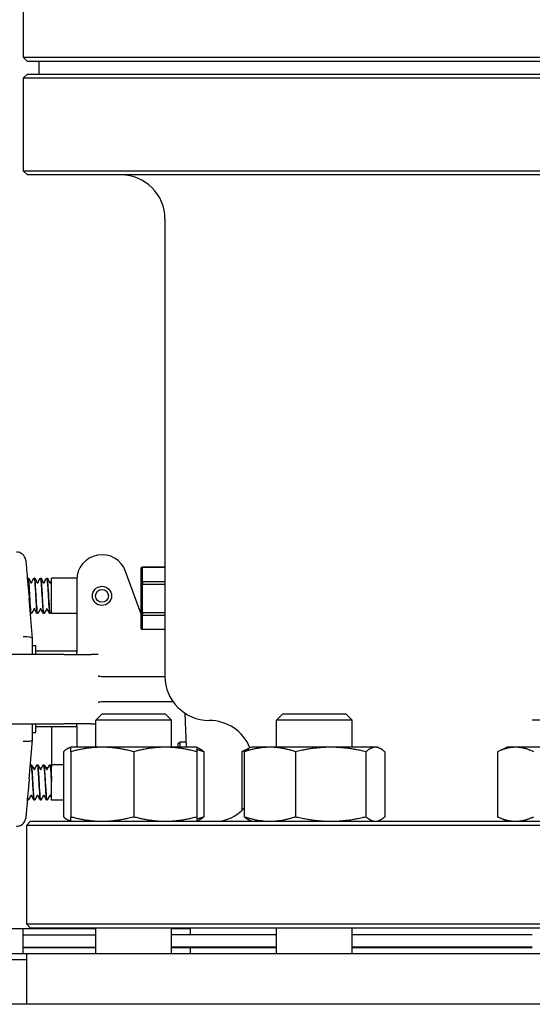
# Model space of a CAD drawing. Header units: inches. Extents: x 36 to 1719, y -84 to 1122.
# Tile 438 of 550: x 1428 to 1433, y 416 to 426. Entities that reach past the tile are written whole.
import ezdxf

# ---------------------------------------------------------------- set-up
doc = ezdxf.new("R2010")
doc.units = ezdxf.units.IN
doc.header["$LTSCALE"] = 48
doc.header["$MEASUREMENT"] = 0
doc.layers.add('Visible (ANSI)', color=7, linetype='Continuous', lineweight=30)

msp = doc.modelspace()

# ---------------------------------------------------------------- linework, layer by layer
at = {"layer": 'Visible (ANSI)'}
for p, q in [((1427.94287, 426.41651), (1427.94287, 425.49984)), ((1427.98454, 425.45818), (1427.94287, 425.49984)), ((1427.94287, 425.49984), (1436.25537, 425.49984)), ((1436.2137, 425.45818), (1427.98454, 425.45818)), ((1428.09912, 425.45818), (1428.09912, 425.33318)), ((1427.98454, 425.33318), (1427.94287, 425.29151)), ((1436.25537, 425.29151), (1427.94287, 425.29151)), ((1427.94287, 425.29151), (1427.94287, 424.37484)), ((1427.98454, 425.33318), (1436.2137, 425.33318)), ((1427.98454, 424.33318), (1427.94287, 424.37484)), ((1427.94287, 424.37484), (1436.25537, 424.37484)), ((1436.2137, 424.33318), (1427.98454, 424.33318)), ((1429.34912, 423.89568), (1429.34912, 419.36193)), ((1429.11037, 419.98634), (1428.95904, 420.40211)), ((1429.11037, 420.43392), (1429.12599, 420.44422)), ((1429.12599, 420.44408), (1429.11037, 420.43392)), ((1429.11037, 420.43392), (1429.11037, 420.28285)), ((1429.12599, 420.44422), (1429.12599, 420.44408)), ((1429.34912, 420.44422), (1429.12599, 420.44422)), ((1429.12599, 420.44408), (1429.34912, 420.44408)), ((1429.12599, 420.29968), (1429.12599, 420.44408)), ((1427.99085, 420.33443), (1427.99023, 420.33443)), ((1428.05341, 420.33443), (1428.05279, 420.33443)), ((1428.11597, 420.33443), (1428.11535, 420.33443)), ((1428.17854, 420.33443), (1428.17791, 420.33443)), ((1428.22412, 419.98443), (1428.22412, 420.33443)), ((1428.47476, 420.33443), (1428.22412, 420.33443)), ((1428.47412, 420.31661), (1428.47412, 419.78334)), ((1429.11037, 420.28285), (1429.12599, 420.29968)), ((1429.12599, 420.29968), (1429.12599, 420.27617)), ((1429.34912, 420.29968), (1429.12599, 420.29968)), ((1429.12599, 420.27617), (1429.11037, 420.28285)), ((1429.11037, 420.28285), (1429.11037, 419.98336)), ((1429.12599, 420.27617), (1429.34912, 420.27617)), ((1429.12599, 419.98988), (1429.12599, 420.27617)), ((1428.0366, 419.7366), (1428.00201, 420.13202)), ((1428.02213, 419.98443), (1428.02151, 419.98443)), ((1428.08469, 419.98443), (1428.08407, 419.98443)), ((1428.14725, 419.98443), (1428.14663, 419.98443)), ((1428.20982, 419.98443), (1428.2092, 419.98443)), ((1428.47412, 419.98443), (1428.22412, 419.98443)), ((1429.11037, 419.98336), (1429.12599, 419.98988)), ((1429.12599, 419.96651), (1429.11037, 419.98336)), ((1429.11037, 419.98336), (1429.11037, 419.83493)), ((1429.12599, 419.98988), (1429.12599, 419.96651)), ((1429.34912, 419.98988), (1429.12599, 419.98988)), ((1429.12599, 419.96651), (1429.34912, 419.96651)), ((1429.12599, 419.82463), (1429.12599, 419.96651)), ((1429.11037, 419.83493), (1429.12599, 419.82463)), ((1429.34912, 419.82463), (1429.12599, 419.82463)), ((1428.0366, 419.7366), (1428.03662, 419.73642)), ((1428.03662, 419.57818), (1428.03662, 419.73642)), ((1428.47412, 419.78334), (1428.47412, 419.59852)), ((1428.03662, 419.66568), (1428.06787, 419.66568)), ((1428.06787, 419.57818), (1428.06787, 419.66568)), ((1428.47412, 419.60943), (1428.06787, 419.60943)), ((1428.34912, 419.57818), (1427.22412, 419.57818)), ((1428.34912, 419.57818), (1428.61771, 419.57818)), ((1428.47412, 419.57818), (1428.47412, 419.59852)), ((1428.6858, 419.57818), (1428.61771, 419.57818)), ((1428.76417, 419.35943), (1428.85666, 419.35943)), ((1428.85666, 419.35943), (1429.28389, 419.35943)), ((1429.28389, 419.35943), (1429.34913, 419.35943)), ((1428.85666, 419.10943), (1428.76417, 419.10943)), ((1429.28389, 419.10943), (1428.85666, 419.10943)), ((1429.42934, 419.10943), (1429.28389, 419.10943)), ((1428.72627, 418.98943), (1428.66377, 418.92693)), ((1429.41377, 418.92693), (1428.66377, 418.92693)), ((1428.66377, 418.65843), (1428.66377, 418.92693)), ((1428.72627, 418.98943), (1429.35127, 418.98943)), ((1429.35127, 418.98943), (1429.41377, 418.92693)), ((1429.41377, 418.65843), (1429.41377, 418.92693)), ((1429.54438, 418.99761), (1429.55908, 418.65843)), ((1430.51898, 418.98943), (1430.45648, 418.92693)), ((1431.20648, 418.92693), (1430.45648, 418.92693)), ((1430.45648, 418.65843), (1430.45648, 418.92693)), ((1430.51898, 418.98943), (1431.14398, 418.98943)), ((1431.14398, 418.98943), (1431.20648, 418.92693)), ((1431.20648, 418.65843), (1431.20648, 418.92693)), ((1433.74176, 418.92693), (1432.99176, 418.92693)), ((1427.22412, 418.89068), (1428.34912, 418.89068)), ((1428.03662, 418.73243), (1428.03662, 418.89068)), ((1428.06787, 418.80318), (1428.06787, 418.89068)), ((1428.47412, 418.85943), (1428.06787, 418.85943)), ((1428.22193, 418.85943), (1428.22193, 418.46879)), ((1428.61771, 418.89068), (1428.34912, 418.89068)), ((1428.47412, 418.87033), (1428.47412, 418.89068)), ((1428.47412, 418.87033), (1428.47412, 418.68551)), ((1428.61771, 418.89068), (1428.66377, 418.89068)), ((1428.0028, 418.34585), (1428.0366, 418.73226)), ((1428.03662, 418.73243), (1428.0366, 418.73226)), ((1428.03662, 418.80318), (1428.06787, 418.80318)), ((1428.41377, 418.65843), (1428.39172, 418.64815)), ((1428.72627, 418.65843), (1428.41377, 418.65843)), ((1428.47412, 418.68551), (1428.47412, 418.65843)), ((1429.35127, 418.65843), (1428.72627, 418.65843)), ((1429.66377, 418.65843), (1429.35127, 418.65843)), ((1429.48037, 418.6938), (1429.49599, 418.70943)), ((1429.48037, 418.65843), (1429.48037, 418.6938)), ((1429.49599, 418.70943), (1429.49599, 418.65843)), ((1429.55687, 418.70943), (1429.49599, 418.70943)), ((1429.66377, 418.65843), (1429.68582, 418.64815)), ((1430.18443, 418.64815), (1430.10979, 418.61334)), ((1430.20648, 418.65843), (1430.18443, 418.64815)), ((1430.38954, 418.65843), (1430.20648, 418.65843)), ((1430.99324, 418.65843), (1430.38954, 418.65843)), ((1431.43518, 418.65843), (1430.99324, 418.65843)), ((1431.45648, 418.65843), (1431.43518, 418.65843)), ((1431.45648, 418.65843), (1431.47853, 418.64815)), ((1432.74176, 418.65843), (1432.64507, 418.61334)), ((1432.82549, 418.65843), (1432.74176, 418.65843)), ((1433.36676, 418.65843), (1432.82549, 418.65843)), ((1428.34167, 418.61334), (1428.34167, 417.96951)), ((1428.41377, 418.61334), (1428.41377, 417.96951)), ((1429.03877, 418.61334), (1429.03877, 417.96951)), ((1429.66377, 418.61334), (1429.66377, 417.96951)), ((1429.73587, 418.61334), (1429.73587, 417.96951)), ((1430.10979, 418.61334), (1430.10979, 418.02985)), ((1430.13438, 418.61334), (1430.13438, 417.96951)), ((1430.64469, 418.61334), (1430.64469, 417.96951)), ((1431.34179, 418.61334), (1431.34179, 417.96951)), ((1431.52858, 418.61334), (1431.52858, 417.96951)), ((1432.64507, 418.61334), (1432.64507, 417.96951)), ((1428.02213, 418.48443), (1428.02151, 418.48443)), ((1428.08469, 418.48443), (1428.08407, 418.48443)), ((1428.14725, 418.48443), (1428.14663, 418.48443)), ((1428.20982, 418.48443), (1428.2092, 418.48443)), ((1428.22185, 418.46877), (1428.22193, 418.46879)), ((1428.22412, 418.13443), (1428.22412, 418.48443)), ((1428.34167, 418.48443), (1428.22412, 418.48443)), ((1428.22412, 418.33287), (1428.22412, 418.32201)), ((1427.98419, 418.13864), (1427.98413, 418.13876)), ((1427.99085, 418.13443), (1427.99023, 418.13443)), ((1428.05341, 418.13443), (1428.05279, 418.13443)), ((1428.11597, 418.13443), (1428.11535, 418.13443)), ((1428.17854, 418.13443), (1428.17791, 418.13443)), ((1428.34167, 418.13443), (1428.22412, 418.13443)), ((1432.74176, 417.92443), (1432.64507, 417.96951)), ((1428.01579, 417.92443), (1427.97412, 417.88276)), ((1436.22412, 417.88276), (1427.97412, 417.88276)), ((1427.97412, 417.88276), (1427.97412, 416.90609)), ((1428.01579, 417.92443), (1436.18245, 417.92443)), ((1428.41377, 417.92443), (1428.39172, 417.93471)), ((1429.66377, 417.92443), (1429.68582, 417.93471)), ((1430.20648, 417.92443), (1430.18443, 417.93471)), ((1431.45648, 417.92443), (1431.47853, 417.93471)), ((1428.01579, 416.86443), (1427.97412, 416.90609)), ((1427.97412, 416.90609), (1436.22412, 416.90609)), ((1428.66377, 416.85693), (1424.72412, 416.85693)), ((1427.94043, 416.85693), (1427.94043, 416.61193)), ((1427.94043, 416.79693), (1428.66377, 416.79693)), ((1436.18245, 416.86443), (1428.01579, 416.86443)), ((1428.66377, 416.61193), (1428.66377, 416.86443)), ((1429.41377, 416.61193), (1429.41377, 416.86443)), ((1429.59912, 416.85693), (1429.41377, 416.85693)), ((1430.45648, 416.79693), (1429.41377, 416.79693)), ((1429.59912, 416.86443), (1429.59912, 416.80193)), ((1429.59912, 416.80193), (1430.45648, 416.80193)), ((1429.72412, 416.79693), (1429.72412, 416.80193)), ((1430.45648, 416.61193), (1430.45648, 416.86443)), ((1431.20648, 416.61193), (1431.20648, 416.86443)), ((1431.20648, 416.80193), (1432.99176, 416.80193)), ((1432.99176, 416.79693), (1431.20648, 416.79693)), ((1427.94043, 416.67693), (1428.66377, 416.67693)), ((1427.94043, 416.67193), (1428.66377, 416.67193)), ((1430.45648, 416.67693), (1429.41377, 416.67693)), ((1429.41377, 416.67193), (1429.59912, 416.67193)), ((1429.59912, 416.67193), (1429.59912, 416.61193)), ((1429.59912, 416.67193), (1430.45648, 416.67193)), ((1429.72412, 416.67193), (1429.72412, 416.67693)), ((1432.99176, 416.67693), (1431.20648, 416.67693)), ((1431.20648, 416.67193), (1432.99176, 416.67193)), ((1424.66162, 416.61193), (1427.97412, 416.61193)), ((1427.97412, 416.61193), (1427.97412, 416.10943)), ((1427.97412, 416.61193), (1436.22412, 416.61193)), ((1427.97412, 416.54943), (1424.59912, 416.54943)), ((1458.28662, 416.10943), (1401.88153, 416.10943))]:
    msp.add_line(p, q, dxfattribs=at)
for radius in [0.095, 0.06375]:
    msp.add_circle((1428.72412, 420.15943), radius, dxfattribs=at)
for centre, radius, start, end in [((1428.91162, 423.89568), 0.4375, 0, 90), ((1427.87571, 420.49993), 0.09375, 9.087729, 90), ((1428.72412, 420.31661), 0.25, 20, 180), ((1429.78662, 419.36193), 0.4375, 180, 270), ((1429.78662, 418.48693), 0.4375, 22.116419, 90), ((1429.84912, 418.29943), 0.375, 270, 319.52635), ((1427.87571, 417.96893), 0.09375, 270, 347.634946)]:
    msp.add_arc(centre, radius, start, end, dxfattribs=at)
for centre, major_axis, start_param, end_param in [((1427.94287, 419.73233), (0.09375, 0.00409), 0.0089869, 1.5618094), ((1427.94287, 418.73652), (-0.09375, 0.00409), 1.5797833, 3.1326057)]:
    msp.add_ellipse(centre, major_axis=major_axis, ratio=0.2058405, start_param=start_param, end_param=end_param, dxfattribs=at)
for points, knots in [([(1427.96829, 420.51473), (1427.96829, 420.51473), (1427.96847, 420.51268), (1427.96956, 420.50014), (1427.97104, 420.48321), (1427.97531, 420.43422), (1427.97807, 420.40263), (1427.98462, 420.32763), (1427.98838, 420.28462), (1427.99235, 420.23925)], [1.2086674, 1.2086674, 1.2086674, 1.2086674, 1.3758839, 1.3758839, 1.7193458, 1.7193458, 2.0628667, 2.0628667, 2.4173808, 2.4173808, 2.4173808, 2.4173808]), ([(1427.98437, 420.33054), (1427.98471, 420.33116), (1427.98515, 420.33182), (1427.98631, 420.33294), (1427.98687, 420.33338), (1427.98833, 420.33411), (1427.98925, 420.33438), (1427.9902, 420.33443)], [0.003701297, 0.003701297, 0.003701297, 0.003701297, 0.024898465, 0.024898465, 0.037820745, 0.037820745, 0.051208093, 0.051208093, 0.051208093, 0.051208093]), ([(1427.9902, 420.33437), (1427.99055, 420.33442), (1427.9909, 420.33414), (1427.99125, 420.3335), (1427.99433, 420.32795), (1427.99741, 420.29581), (1428.00049, 420.24936), (1428.00357, 420.20295), (1428.00665, 420.14336), (1428.00973, 420.09328), (1428.0128, 420.04325), (1428.01588, 420.00389), (1428.01895, 419.99017), (1428.0198, 419.98636), (1428.02066, 419.98455), (1428.02151, 419.98464)], [76.966311, 76.966311, 76.966311, 76.966311, 77.0718173, 77.0718173, 77.0718173, 78.0001054, 78.0001054, 78.0001054, 78.927415, 78.927415, 78.927415, 79.8537889, 79.8537889, 79.8537889, 80.1106127, 80.1106127, 80.1106127, 80.1106127]), ([(1428.02216, 419.9845), (1428.02175, 419.98444), (1428.02134, 419.98483), (1428.02093, 419.9857), (1428.01786, 419.9922), (1428.01479, 420.02502), (1428.01172, 420.0717), (1428.00865, 420.11838), (1428.00558, 420.17782), (1428.00251, 420.22752), (1427.99944, 420.2772), (1427.99637, 420.31596), (1427.9933, 420.32913), (1427.99249, 420.33264), (1427.99167, 420.33431), (1427.99085, 420.33423)], [-86.396507, -86.396507, -86.396507, -86.396507, -86.2730121, -86.2730121, -86.2730121, -85.3480879, -85.3480879, -85.3480879, -84.4233738, -84.4233738, -84.4233738, -83.4988671, -83.4988671, -83.4988671, -83.2522053, -83.2522053, -83.2522053, -83.2522053]), ([(1427.99088, 420.33443), (1427.99215, 420.33437), (1427.99335, 420.33389), (1427.99501, 420.33279), (1427.99556, 420.33219), (1427.99636, 420.33115), (1427.99664, 420.33068), (1427.99688, 420.33022)], [0, 0, 0, 0, 0.017960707, 0.017960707, 0.035135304, 0.035135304, 0.051182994, 0.051182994, 0.051182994, 0.051182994]), ([(1428.01805, 420.28989), (1428.01808, 420.28983), (1428.01819, 420.28965), (1428.01873, 420.28914), (1428.01911, 420.28883), (1428.02025, 420.2883), (1428.02103, 420.28809), (1428.02182, 420.28809)], [0.008751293, 0.008751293, 0.008751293, 0.008751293, 0.024017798, 0.024017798, 0.03673453, 0.03673453, 0.049915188, 0.049915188, 0.049915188, 0.049915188]), ([(1428.02182, 420.28809), (1428.02303, 420.28809), (1428.02415, 420.28859), (1428.02522, 420.28939), (1428.02544, 420.28967), (1428.02559, 420.28988), (1428.02561, 420.28991), (1428.02561, 420.28991)], [0, 0, 0, 0, 0.02017106, 0.02017106, 0.036592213, 0.036592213, 0.045399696, 0.045399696, 0.045399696, 0.045399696]), ([(1428.04676, 420.33022), (1428.04713, 420.33093), (1428.04758, 420.33169), (1428.04887, 420.33294), (1428.04943, 420.33338), (1428.05089, 420.33411), (1428.05181, 420.33438), (1428.05276, 420.33443)], [0, 0, 0, 0, 0.024898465, 0.024898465, 0.037820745, 0.037820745, 0.051208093, 0.051208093, 0.051208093, 0.051208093]), ([(1428.05276, 420.33418), (1428.05376, 420.33431), (1428.05476, 420.33185), (1428.05576, 420.32669), (1428.05882, 420.31086), (1428.06189, 420.26996), (1428.06495, 420.21942), (1428.06801, 420.16892), (1428.07106, 420.10995), (1428.07412, 420.06474), (1428.07725, 420.01855), (1428.08037, 419.98788), (1428.0835, 419.98472), (1428.08369, 419.98452), (1428.08388, 419.98443), (1428.08407, 419.98444)], [83.2494963, 83.2494963, 83.2494963, 83.2494963, 83.5507651, 83.5507651, 83.5507651, 84.4730857, 84.4730857, 84.4730857, 85.3947182, 85.3947182, 85.3947182, 86.3362347, 86.3362347, 86.3362347, 86.393798, 86.393798, 86.393798, 86.393798]), ([(1428.08472, 419.98446), (1428.08189, 419.98451), (1428.07906, 420.00655), (1428.07623, 420.04391), (1428.07316, 420.0845), (1428.07008, 420.14221), (1428.06701, 420.19511), (1428.06393, 420.24799), (1428.06086, 420.29482), (1428.05779, 420.3178), (1428.05633, 420.32871), (1428.05487, 420.33412), (1428.05341, 420.3341)], [-92.6796923, -92.6796923, -92.6796923, -92.6796923, -91.8271132, -91.8271132, -91.8271132, -90.9008742, -90.9008742, -90.9008742, -89.9748609, -89.9748609, -89.9748609, -89.5353906, -89.5353906, -89.5353906, -89.5353906]), ([(1428.05344, 420.33443), (1428.05471, 420.33437), (1428.05591, 420.33389), (1428.05757, 420.33279), (1428.05812, 420.33219), (1428.05892, 420.33115), (1428.0592, 420.33068), (1428.05944, 420.33022)], [0, 0, 0, 0, 0.017960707, 0.017960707, 0.035135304, 0.035135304, 0.051182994, 0.051182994, 0.051182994, 0.051182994]), ([(1428.08061, 420.28989), (1428.08064, 420.28983), (1428.08076, 420.28965), (1428.08129, 420.28914), (1428.08168, 420.28883), (1428.08281, 420.2883), (1428.08359, 420.28809), (1428.08438, 420.28809)], [0.008751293, 0.008751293, 0.008751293, 0.008751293, 0.024017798, 0.024017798, 0.03673453, 0.03673453, 0.049915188, 0.049915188, 0.049915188, 0.049915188]), ([(1428.08438, 420.28809), (1428.08559, 420.28809), (1428.08671, 420.28859), (1428.08779, 420.28939), (1428.088, 420.28967), (1428.08815, 420.28988), (1428.08817, 420.28991), (1428.08817, 420.28991)], [0, 0, 0, 0, 0.02017106, 0.02017106, 0.036592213, 0.036592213, 0.045399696, 0.045399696, 0.045399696, 0.045399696]), ([(1428.10932, 420.33022), (1428.10969, 420.33093), (1428.11015, 420.33169), (1428.11143, 420.33294), (1428.112, 420.33338), (1428.11345, 420.33411), (1428.11437, 420.33438), (1428.11533, 420.33443)], [0, 0, 0, 0, 0.024898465, 0.024898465, 0.037820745, 0.037820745, 0.051208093, 0.051208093, 0.051208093, 0.051208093]), ([(1428.11533, 420.33411), (1428.11707, 420.33412), (1428.11882, 420.32633), (1428.12057, 420.31097), (1428.12364, 420.28397), (1428.12671, 420.23422), (1428.12978, 420.18062), (1428.13285, 420.12712), (1428.13592, 420.07103), (1428.13898, 420.03358), (1428.14153, 420.00244), (1428.14408, 419.98478), (1428.14663, 419.98453)], [89.5326816, 89.5326816, 89.5326816, 89.5326816, 90.0591077, 90.0591077, 90.0591077, 90.9847722, 90.9847722, 90.9847722, 91.9087566, 91.9087566, 91.9087566, 92.6769833, 92.6769833, 92.6769833, 92.6769833]), ([(1428.14728, 419.98466), (1428.14514, 419.98476), (1428.143, 419.99678), (1428.14085, 420.01936), (1428.13777, 420.05181), (1428.13469, 420.10529), (1428.13161, 420.15942), (1428.12854, 420.21353), (1428.12546, 420.267), (1428.12238, 420.29946), (1428.12024, 420.32196), (1428.11811, 420.33399), (1428.11597, 420.33419)], [-98.9628776, -98.9628776, -98.9628776, -98.9628776, -98.3173276, -98.3173276, -98.3173276, -97.3894346, -97.3894346, -97.3894346, -96.461786, -96.461786, -96.461786, -95.8185759, -95.8185759, -95.8185759, -95.8185759]), ([(1428.116, 420.33443), (1428.11728, 420.33437), (1428.11848, 420.33389), (1428.12014, 420.33279), (1428.12068, 420.33219), (1428.12148, 420.33115), (1428.12176, 420.33068), (1428.12201, 420.33022)], [0, 0, 0, 0, 0.017960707, 0.017960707, 0.035135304, 0.035135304, 0.051182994, 0.051182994, 0.051182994, 0.051182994]), ([(1428.14317, 420.28989), (1428.14321, 420.28983), (1428.14332, 420.28965), (1428.14386, 420.28914), (1428.14424, 420.28883), (1428.14538, 420.2883), (1428.14616, 420.28809), (1428.14694, 420.28809)], [0.008751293, 0.008751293, 0.008751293, 0.008751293, 0.024017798, 0.024017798, 0.03673453, 0.03673453, 0.049915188, 0.049915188, 0.049915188, 0.049915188]), ([(1428.14694, 420.28809), (1428.14815, 420.28809), (1428.14927, 420.28859), (1428.15035, 420.28939), (1428.15056, 420.28967), (1428.15071, 420.28988), (1428.15073, 420.28991), (1428.15073, 420.28991)], [0, 0, 0, 0, 0.02017106, 0.02017106, 0.036592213, 0.036592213, 0.045399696, 0.045399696, 0.045399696, 0.045399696]), ([(1428.17188, 420.33022), (1428.17226, 420.33093), (1428.17271, 420.33169), (1428.174, 420.33294), (1428.17456, 420.33338), (1428.17601, 420.33411), (1428.17694, 420.33438), (1428.17789, 420.33443)], [0, 0, 0, 0, 0.024898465, 0.024898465, 0.037820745, 0.037820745, 0.051208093, 0.051208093, 0.051208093, 0.051208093]), ([(1428.17789, 420.33431), (1428.18039, 420.33417), (1428.18289, 420.31739), (1428.18539, 420.28743), (1428.18844, 420.25079), (1428.1915, 420.19528), (1428.19456, 420.14181), (1428.19764, 420.08791), (1428.20072, 420.03735), (1428.20381, 420.00944), (1428.2056, 419.99317), (1428.2074, 419.98482), (1428.2092, 419.98473)], [95.8158669, 95.8158669, 95.8158669, 95.8158669, 96.5689115, 96.5689115, 96.5689115, 97.4902398, 97.4902398, 97.4902398, 98.4189217, 98.4189217, 98.4189217, 98.9601686, 98.9601686, 98.9601686, 98.9601686]), ([(1428.20984, 419.98476), (1428.20843, 419.98466), (1428.20701, 419.98968), (1428.2056, 419.9999), (1428.20251, 420.0222), (1428.19943, 420.06873), (1428.19634, 420.12168), (1428.19326, 420.17462), (1428.19017, 420.23272), (1428.18709, 420.27376), (1428.18424, 420.31169), (1428.18139, 420.33422), (1428.17854, 420.3344)], [-105.2460629, -105.2460629, -105.2460629, -105.2460629, -104.8196437, -104.8196437, -104.8196437, -103.8899654, -103.8899654, -103.8899654, -102.9605503, -102.9605503, -102.9605503, -102.1017612, -102.1017612, -102.1017612, -102.1017612]), ([(1428.17856, 420.33443), (1428.17984, 420.33437), (1428.18104, 420.33389), (1428.1827, 420.33279), (1428.18324, 420.33219), (1428.18405, 420.33115), (1428.18433, 420.33068), (1428.18457, 420.33022)], [0, 0, 0, 0, 0.017960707, 0.017960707, 0.035135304, 0.035135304, 0.051182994, 0.051182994, 0.051182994, 0.051182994]), ([(1428.20573, 420.28989), (1428.20577, 420.28983), (1428.20588, 420.28965), (1428.20642, 420.28914), (1428.2068, 420.28883), (1428.20794, 420.2883), (1428.20872, 420.28809), (1428.20951, 420.28809)], [0.008751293, 0.008751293, 0.008751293, 0.008751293, 0.024017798, 0.024017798, 0.03673453, 0.03673453, 0.049915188, 0.049915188, 0.049915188, 0.049915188]), ([(1428.20951, 420.28809), (1428.21071, 420.28809), (1428.21183, 420.28859), (1428.21291, 420.28939), (1428.21312, 420.28967), (1428.21328, 420.28988), (1428.21329, 420.28991), (1428.21329, 420.28991)], [0, 0, 0, 0, 0.02017106, 0.02017106, 0.036592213, 0.036592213, 0.045399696, 0.045399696, 0.045399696, 0.045399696]), ([(1427.99235, 420.23925), (1427.99256, 420.23686), (1427.99277, 420.23446), (1427.99389, 420.22178), (1427.99482, 420.21147), (1427.99731, 420.184), (1427.9989, 420.16683), (1428.00092, 420.14437), (1428.00138, 420.13914), (1428.0019, 420.13328), (1428.00195, 420.13265), (1428.00201, 420.13202)], [0.05166308, 0.05166308, 0.05166308, 0.05166308, 0.07036558, 0.07036558, 0.15060424, 0.15060424, 0.28322209, 0.28322209, 0.32342002, 0.32342002, 0.3282584, 0.3282584, 0.3282584, 0.3282584]), ([(1428.0531, 420.03076), (1428.05189, 420.03076), (1428.05077, 420.03026), (1428.0497, 420.02947), (1428.04948, 420.02918), (1428.04933, 420.02898), (1428.04931, 420.02894), (1428.04931, 420.02894)], [0, 0, 0, 0, 0.02017106, 0.02017106, 0.036592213, 0.036592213, 0.045399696, 0.045399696, 0.045399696, 0.045399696]), ([(1428.05687, 420.02897), (1428.05684, 420.02903), (1428.05672, 420.0292), (1428.05619, 420.02971), (1428.0558, 420.03002), (1428.05467, 420.03056), (1428.05389, 420.03076), (1428.0531, 420.03076)], [0.008751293, 0.008751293, 0.008751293, 0.008751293, 0.024017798, 0.024017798, 0.03673453, 0.03673453, 0.049915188, 0.049915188, 0.049915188, 0.049915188]), ([(1428.11566, 420.03076), (1428.11446, 420.03076), (1428.11334, 420.03026), (1428.11226, 420.02947), (1428.11204, 420.02918), (1428.11189, 420.02898), (1428.11188, 420.02894), (1428.11188, 420.02894)], [0, 0, 0, 0, 0.02017106, 0.02017106, 0.036592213, 0.036592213, 0.045399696, 0.045399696, 0.045399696, 0.045399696]), ([(1428.11944, 420.02897), (1428.1194, 420.02903), (1428.11929, 420.0292), (1428.11875, 420.02971), (1428.11837, 420.03002), (1428.11723, 420.03056), (1428.11645, 420.03076), (1428.11566, 420.03076)], [0.008751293, 0.008751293, 0.008751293, 0.008751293, 0.024017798, 0.024017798, 0.03673453, 0.03673453, 0.049915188, 0.049915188, 0.049915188, 0.049915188]), ([(1428.17823, 420.03076), (1428.17702, 420.03076), (1428.1759, 420.03026), (1428.17482, 420.02947), (1428.17461, 420.02918), (1428.17446, 420.02898), (1428.17444, 420.02894), (1428.17444, 420.02894)], [0, 0, 0, 0, 0.02017106, 0.02017106, 0.036592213, 0.036592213, 0.045399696, 0.045399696, 0.045399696, 0.045399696]), ([(1428.182, 420.02897), (1428.18196, 420.02903), (1428.18185, 420.0292), (1428.18131, 420.02971), (1428.18093, 420.03002), (1428.17979, 420.03056), (1428.17901, 420.03076), (1428.17823, 420.03076)], [0.008751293, 0.008751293, 0.008751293, 0.008751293, 0.024017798, 0.024017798, 0.03673453, 0.03673453, 0.049915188, 0.049915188, 0.049915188, 0.049915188]), ([(1428.02148, 419.98443), (1428.0202, 419.98449), (1428.01901, 419.98497), (1428.01735, 419.98607), (1428.0168, 419.98666), (1428.016, 419.9877), (1428.01572, 419.98818), (1428.01548, 419.98864)], [0, 0, 0, 0, 0.017960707, 0.017960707, 0.035135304, 0.035135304, 0.051182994, 0.051182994, 0.051182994, 0.051182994]), ([(1428.02816, 419.98864), (1428.02779, 419.98792), (1428.02734, 419.98716), (1428.02605, 419.98592), (1428.02549, 419.98548), (1428.02403, 419.98474), (1428.02311, 419.98447), (1428.02216, 419.98443)], [0, 0, 0, 0, 0.024898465, 0.024898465, 0.037820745, 0.037820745, 0.051208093, 0.051208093, 0.051208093, 0.051208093]), ([(1428.08404, 419.98443), (1428.08277, 419.98449), (1428.08157, 419.98497), (1428.07991, 419.98607), (1428.07936, 419.98666), (1428.07856, 419.9877), (1428.07828, 419.98818), (1428.07804, 419.98864)], [0, 0, 0, 0, 0.017960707, 0.017960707, 0.035135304, 0.035135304, 0.051182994, 0.051182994, 0.051182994, 0.051182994]), ([(1428.09072, 419.98864), (1428.09035, 419.98792), (1428.0899, 419.98716), (1428.08861, 419.98592), (1428.08805, 419.98548), (1428.08659, 419.98474), (1428.08567, 419.98447), (1428.08472, 419.98443)], [0, 0, 0, 0, 0.024898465, 0.024898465, 0.037820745, 0.037820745, 0.051208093, 0.051208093, 0.051208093, 0.051208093]), ([(1428.14661, 419.98443), (1428.14533, 419.98449), (1428.14413, 419.98497), (1428.14247, 419.98607), (1428.14193, 419.98666), (1428.14112, 419.9877), (1428.14084, 419.98818), (1428.1406, 419.98864)], [0, 0, 0, 0, 0.017960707, 0.017960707, 0.035135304, 0.035135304, 0.051182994, 0.051182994, 0.051182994, 0.051182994]), ([(1428.15329, 419.98864), (1428.15291, 419.98792), (1428.15246, 419.98716), (1428.15117, 419.98592), (1428.15061, 419.98548), (1428.14915, 419.98474), (1428.14823, 419.98447), (1428.14728, 419.98443)], [0, 0, 0, 0, 0.024898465, 0.024898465, 0.037820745, 0.037820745, 0.051208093, 0.051208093, 0.051208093, 0.051208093]), ([(1428.20917, 419.98443), (1428.20789, 419.98449), (1428.20669, 419.98497), (1428.20503, 419.98607), (1428.20449, 419.98666), (1428.20369, 419.9877), (1428.2034, 419.98818), (1428.20316, 419.98864)], [0, 0, 0, 0, 0.017960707, 0.017960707, 0.035135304, 0.035135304, 0.051182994, 0.051182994, 0.051182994, 0.051182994]), ([(1428.21585, 419.98864), (1428.21548, 419.98792), (1428.21502, 419.98716), (1428.21374, 419.98592), (1428.21317, 419.98548), (1428.21172, 419.98474), (1428.2108, 419.98447), (1428.20984, 419.98443)], [0, 0, 0, 0, 0.024898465, 0.024898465, 0.037820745, 0.037820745, 0.051208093, 0.051208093, 0.051208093, 0.051208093]), ([(1428.68748, 419.36724), (1428.68753, 419.36721), (1428.68757, 419.36719), (1428.68876, 419.3665), (1428.68994, 419.36585), (1428.69114, 419.36523)], [-0.369912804, -0.369912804, -0.369912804, -0.369912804, -0.369497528, -0.369497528, -0.358790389, -0.358790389, -0.358790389, -0.358790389]), ([(1428.69114, 419.36523), (1428.69165, 419.36497), (1428.69216, 419.36476), (1428.698, 419.36253), (1428.71086, 419.36072), (1428.74398, 419.35957), (1428.75378, 419.35943), (1428.76417, 419.35943)], [0.01027275, 0.01027275, 0.01027275, 0.01027275, 0.01655356, 0.01655356, 0.11390533, 0.11390533, 0.15067112, 0.15067112, 0.15067112, 0.15067112]), ([(1428.69114, 419.10363), (1428.68994, 419.103), (1428.68876, 419.10236), (1428.68757, 419.10167), (1428.68753, 419.10164), (1428.68748, 419.10161)], [-0.020840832, -0.020840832, -0.020840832, -0.020840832, 0, 0, 0.000807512, 0.000807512, 0.000807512, 0.000807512]), ([(1428.76417, 419.10943), (1428.74814, 419.10943), (1428.73354, 419.1091), (1428.70692, 419.10742), (1428.69835, 419.10611), (1428.69269, 419.10432), (1428.69183, 419.10398), (1428.69114, 419.10363)], [0, 0, 0, 0, 0.14044728, 0.14044728, 0.29472543, 0.29472543, 0.32889511, 0.32889511, 0.32889511, 0.32889511]), ([(1428.01548, 418.48022), (1428.01585, 418.48093), (1428.0163, 418.48169), (1428.01759, 418.48294), (1428.01815, 418.48338), (1428.01961, 418.48411), (1428.02053, 418.48438), (1428.02148, 418.48443)], [0, 0, 0, 0, 0.024898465, 0.024898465, 0.037820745, 0.037820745, 0.051208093, 0.051208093, 0.051208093, 0.051208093]), ([(1428.02148, 418.48422), (1428.02371, 418.4841), (1428.02594, 418.47102), (1428.02817, 418.44674), (1428.03124, 418.4133), (1428.0343, 418.35942), (1428.03737, 418.30549), (1428.04044, 418.25162), (1428.04351, 418.19896), (1428.04657, 418.16746), (1428.04864, 418.14616), (1428.05072, 418.13485), (1428.05279, 418.13468)], [80.1079037, 80.1079037, 80.1079037, 80.1079037, 80.7792692, 80.7792692, 80.7792692, 81.7038978, 81.7038978, 81.7038978, 82.6277161, 82.6277161, 82.6277161, 83.2522053, 83.2522053, 83.2522053, 83.2522053]), ([(1428.05344, 418.13476), (1428.05181, 418.1347), (1428.05019, 418.14138), (1428.04857, 418.15472), (1428.0455, 418.17995), (1428.04242, 418.22842), (1428.03935, 418.28174), (1428.03628, 418.33503), (1428.03321, 418.39192), (1428.03014, 418.4308), (1428.02747, 418.4646), (1428.0248, 418.48412), (1428.02213, 418.48436)], [-89.5380996, -89.5380996, -89.5380996, -89.5380996, -89.0490707, -89.0490707, -89.0490707, -88.1235008, -88.1235008, -88.1235008, -87.1981489, -87.1981489, -87.1981489, -86.393798, -86.393798, -86.393798, -86.393798]), ([(1428.02216, 418.48443), (1428.02343, 418.48437), (1428.02463, 418.48389), (1428.02629, 418.48279), (1428.02684, 418.48219), (1428.02764, 418.48115), (1428.02792, 418.48068), (1428.02816, 418.48022)], [0, 0, 0, 0, 0.017960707, 0.017960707, 0.035135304, 0.035135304, 0.051182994, 0.051182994, 0.051182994, 0.051182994]), ([(1428.04933, 418.43989), (1428.04936, 418.43983), (1428.04948, 418.43965), (1428.05001, 418.43914), (1428.0504, 418.43883), (1428.05153, 418.4383), (1428.05231, 418.43809), (1428.0531, 418.43809)], [0.008751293, 0.008751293, 0.008751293, 0.008751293, 0.024017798, 0.024017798, 0.03673453, 0.03673453, 0.049915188, 0.049915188, 0.049915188, 0.049915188]), ([(1428.0531, 418.43809), (1428.05431, 418.43809), (1428.05543, 418.43859), (1428.0565, 418.43939), (1428.05672, 418.43967), (1428.05687, 418.43988), (1428.05689, 418.43991), (1428.05689, 418.43991)], [0, 0, 0, 0, 0.02017106, 0.02017106, 0.036592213, 0.036592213, 0.045399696, 0.045399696, 0.045399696, 0.045399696]), ([(1428.07804, 418.48022), (1428.07841, 418.48093), (1428.07887, 418.48169), (1428.08015, 418.48294), (1428.08071, 418.48338), (1428.08217, 418.48411), (1428.08309, 418.48438), (1428.08404, 418.48443)], [0, 0, 0, 0, 0.024898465, 0.024898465, 0.037820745, 0.037820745, 0.051208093, 0.051208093, 0.051208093, 0.051208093]), ([(1428.08404, 418.48441), (1428.08696, 418.48439), (1428.08988, 418.46081), (1428.0928, 418.4214), (1428.09589, 418.37962), (1428.09898, 418.32109), (1428.10208, 418.26826), (1428.10516, 418.21556), (1428.10825, 418.16981), (1428.11133, 418.1485), (1428.11267, 418.13925), (1428.11401, 418.1347), (1428.11535, 418.13475)], [86.391089, 86.391089, 86.391089, 86.391089, 87.270336, 87.270336, 87.270336, 88.2020629, 88.2020629, 88.2020629, 89.131595, 89.131595, 89.131595, 89.5353906, 89.5353906, 89.5353906, 89.5353906]), ([(1428.116, 418.13467), (1428.11505, 418.13453), (1428.1141, 418.13675), (1428.11314, 418.14145), (1428.11007, 418.15661), (1428.10699, 418.19724), (1428.10391, 418.24787), (1428.10084, 418.29849), (1428.09776, 418.3579), (1428.09468, 418.40349), (1428.09161, 418.44908), (1428.08853, 418.47978), (1428.08545, 418.48391), (1428.0852, 418.48426), (1428.08495, 418.48442), (1428.08469, 418.4844)], [-95.8212849, -95.8212849, -95.8212849, -95.8212849, -95.5343789, -95.5343789, -95.5343789, -94.6072107, -94.6072107, -94.6072107, -93.6802788, -93.6802788, -93.6802788, -92.7535806, -92.7535806, -92.7535806, -92.6769833, -92.6769833, -92.6769833, -92.6769833]), ([(1428.08472, 418.48443), (1428.086, 418.48437), (1428.0872, 418.48389), (1428.08885, 418.48279), (1428.0894, 418.48219), (1428.0902, 418.48115), (1428.09048, 418.48068), (1428.09072, 418.48022)], [0, 0, 0, 0, 0.017960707, 0.017960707, 0.035135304, 0.035135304, 0.051182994, 0.051182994, 0.051182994, 0.051182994]), ([(1428.11189, 418.43989), (1428.11192, 418.43983), (1428.11204, 418.43965), (1428.11257, 418.43914), (1428.11296, 418.43883), (1428.1141, 418.4383), (1428.11487, 418.43809), (1428.11566, 418.43809)], [0.008751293, 0.008751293, 0.008751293, 0.008751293, 0.024017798, 0.024017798, 0.03673453, 0.03673453, 0.049915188, 0.049915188, 0.049915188, 0.049915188]), ([(1428.11566, 418.43809), (1428.11687, 418.43809), (1428.11799, 418.43859), (1428.11907, 418.43939), (1428.11928, 418.43967), (1428.11943, 418.43988), (1428.11945, 418.43991), (1428.11945, 418.43991)], [0, 0, 0, 0, 0.02017106, 0.02017106, 0.036592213, 0.036592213, 0.045399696, 0.045399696, 0.045399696, 0.045399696]), ([(1428.1406, 418.48022), (1428.14097, 418.48093), (1428.14143, 418.48169), (1428.14271, 418.48294), (1428.14328, 418.48338), (1428.14473, 418.48411), (1428.14565, 418.48438), (1428.14661, 418.48443)], [0, 0, 0, 0, 0.024898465, 0.024898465, 0.037820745, 0.037820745, 0.051208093, 0.051208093, 0.051208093, 0.051208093]), ([(1428.14661, 418.48433), (1428.14713, 418.4844), (1428.14765, 418.48376), (1428.14817, 418.48235), (1428.15133, 418.4738), (1428.1545, 418.43736), (1428.15766, 418.3876), (1428.16076, 418.33895), (1428.16385, 418.27882), (1428.16694, 418.23032), (1428.17002, 418.18204), (1428.1731, 418.14643), (1428.17618, 418.13707), (1428.17676, 418.13531), (1428.17734, 418.13449), (1428.17791, 418.13455)], [92.6742743, 92.6742743, 92.6742743, 92.6742743, 92.8312256, 92.8312256, 92.8312256, 93.7846953, 93.7846953, 93.7846953, 94.7168163, 94.7168163, 94.7168163, 95.6446581, 95.6446581, 95.6446581, 95.8185759, 95.8185759, 95.8185759, 95.8185759]), ([(1428.17856, 418.13445), (1428.17832, 418.13443), (1428.17808, 418.13456), (1428.17784, 418.13486), (1428.17475, 418.13867), (1428.17167, 418.16919), (1428.16859, 418.21477), (1428.1655, 418.26033), (1428.16242, 418.31985), (1428.15934, 418.3706), (1428.15626, 418.42134), (1428.15318, 418.46211), (1428.1501, 418.47735), (1428.14915, 418.48204), (1428.1482, 418.48428), (1428.14725, 418.48419)], [-102.1044703, -102.1044703, -102.1044703, -102.1044703, -102.0313957, -102.0313957, -102.0313957, -101.1024988, -101.1024988, -101.1024988, -100.173857, -100.173857, -100.173857, -99.2454675, -99.2454675, -99.2454675, -98.9601686, -98.9601686, -98.9601686, -98.9601686]), ([(1428.14728, 418.48443), (1428.14856, 418.48437), (1428.14976, 418.48389), (1428.15142, 418.48279), (1428.15196, 418.48219), (1428.15277, 418.48115), (1428.15305, 418.48068), (1428.15329, 418.48022)], [0, 0, 0, 0, 0.017960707, 0.017960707, 0.035135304, 0.035135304, 0.051182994, 0.051182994, 0.051182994, 0.051182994]), ([(1428.17445, 418.43989), (1428.17449, 418.43983), (1428.1746, 418.43965), (1428.17514, 418.43914), (1428.17552, 418.43883), (1428.17666, 418.4383), (1428.17744, 418.43809), (1428.17823, 418.43809)], [0.008751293, 0.008751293, 0.008751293, 0.008751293, 0.024017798, 0.024017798, 0.03673453, 0.03673453, 0.049915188, 0.049915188, 0.049915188, 0.049915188]), ([(1428.17823, 418.43809), (1428.17943, 418.43809), (1428.18055, 418.43859), (1428.18163, 418.43939), (1428.18184, 418.43967), (1428.18199, 418.43988), (1428.18201, 418.43991), (1428.18201, 418.43991)], [0, 0, 0, 0, 0.02017106, 0.02017106, 0.036592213, 0.036592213, 0.045399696, 0.045399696, 0.045399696, 0.045399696]), ([(1428.20316, 418.48022), (1428.20354, 418.48093), (1428.20399, 418.48169), (1428.20528, 418.48294), (1428.20584, 418.48338), (1428.2073, 418.48411), (1428.20822, 418.48438), (1428.20917, 418.48443)], [0, 0, 0, 0, 0.024898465, 0.024898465, 0.037820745, 0.037820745, 0.051208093, 0.051208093, 0.051208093, 0.051208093]), ([(1428.20917, 418.48412), (1428.21044, 418.48424), (1428.21171, 418.48021), (1428.21299, 418.4719), (1428.21605, 418.4519), (1428.21911, 418.40755), (1428.22218, 418.35561), (1428.22282, 418.34463), (1428.22347, 418.33336), (1428.22412, 418.32201)], [98.9574596, 98.9574596, 98.9574596, 98.9574596, 99.3407992, 99.3407992, 99.3407992, 100.2638967, 100.2638967, 100.2638967, 100.4589833, 100.4589833, 100.4589833, 100.4589833]), ([(1428.22412, 418.33287), (1428.22103, 418.38664), (1428.21795, 418.43617), (1428.21486, 418.46248), (1428.21318, 418.4768), (1428.2115, 418.48405), (1428.20982, 418.4841)], [-106.6798007, -106.6798007, -106.6798007, -106.6798007, -105.7495879, -105.7495879, -105.7495879, -105.2433539, -105.2433539, -105.2433539, -105.2433539]), ([(1428.20984, 418.48443), (1428.21112, 418.48437), (1428.21232, 418.48389), (1428.21398, 418.48279), (1428.21453, 418.48219), (1428.21533, 418.48115), (1428.21561, 418.48068), (1428.21585, 418.48022)], [0, 0, 0, 0, 0.017960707, 0.017960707, 0.035135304, 0.035135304, 0.051182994, 0.051182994, 0.051182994, 0.051182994]), ([(1428.0028, 418.34585), (1428.00275, 418.34529), (1428.0027, 418.34472), (1428.00075, 418.32255), (1427.99871, 418.30099), (1427.99552, 418.26665), (1427.99434, 418.25385), (1427.99284, 418.23712), (1427.99248, 418.23315), (1427.99213, 418.22919)], [-0.00429657, -0.00429657, -0.00429657, -0.00429657, 0, 0, 0.16568567, 0.16568567, 0.26480212, 0.26480212, 0.29565933, 0.29565933, 0.29565933, 0.29565933]), ([(1427.99213, 418.22919), (1427.98819, 418.18458), (1427.98443, 418.14212), (1427.97772, 418.06644), (1427.97484, 418.03391), (1427.97033, 417.98314), (1427.96875, 417.96535), (1427.9675, 417.95128), (1427.96729, 417.94885), (1427.96729, 417.94885)], [0, 0, 0, 0, 0.3480138, 0.3480138, 0.6950932, 0.6950932, 1.0409541, 1.0409541, 1.2230225, 1.2230225, 1.2230225, 1.2230225]), ([(1427.9902, 418.13443), (1427.98892, 418.13449), (1427.98772, 418.13497), (1427.98607, 418.13607), (1427.98552, 418.13666), (1427.98472, 418.1377), (1427.98444, 418.13818), (1427.98419, 418.13864)], [0, 0, 0, 0, 0.017960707, 0.017960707, 0.035135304, 0.035135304, 0.051182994, 0.051182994, 0.051182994, 0.051182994]), ([(1427.99688, 418.13864), (1427.99651, 418.13792), (1427.99605, 418.13716), (1427.99477, 418.13592), (1427.99421, 418.13548), (1427.99275, 418.13474), (1427.99183, 418.13447), (1427.99088, 418.13443)], [0, 0, 0, 0, 0.024898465, 0.024898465, 0.037820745, 0.037820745, 0.051208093, 0.051208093, 0.051208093, 0.051208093]), ([(1428.02182, 418.18076), (1428.02061, 418.18076), (1428.01949, 418.18026), (1428.01842, 418.17947), (1428.0182, 418.17918), (1428.01805, 418.17898), (1428.01803, 418.17894), (1428.01803, 418.17894)], [0, 0, 0, 0, 0.02017106, 0.02017106, 0.036592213, 0.036592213, 0.045399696, 0.045399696, 0.045399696, 0.045399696]), ([(1428.02559, 418.17897), (1428.02556, 418.17903), (1428.02544, 418.1792), (1428.02491, 418.17971), (1428.02452, 418.18002), (1428.02339, 418.18056), (1428.02261, 418.18076), (1428.02182, 418.18076)], [0.008751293, 0.008751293, 0.008751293, 0.008751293, 0.024017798, 0.024017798, 0.03673453, 0.03673453, 0.049915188, 0.049915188, 0.049915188, 0.049915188]), ([(1428.05276, 418.13443), (1428.05149, 418.13449), (1428.05029, 418.13497), (1428.04863, 418.13607), (1428.04808, 418.13666), (1428.04728, 418.1377), (1428.047, 418.13818), (1428.04676, 418.13864)], [0, 0, 0, 0, 0.017960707, 0.017960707, 0.035135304, 0.035135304, 0.051182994, 0.051182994, 0.051182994, 0.051182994]), ([(1428.05944, 418.13864), (1428.05907, 418.13792), (1428.05862, 418.13716), (1428.05733, 418.13592), (1428.05677, 418.13548), (1428.05531, 418.13474), (1428.05439, 418.13447), (1428.05344, 418.13443)], [0, 0, 0, 0, 0.024898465, 0.024898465, 0.037820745, 0.037820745, 0.051208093, 0.051208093, 0.051208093, 0.051208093]), ([(1428.08438, 418.18076), (1428.08317, 418.18076), (1428.08205, 418.18026), (1428.08098, 418.17947), (1428.08076, 418.17918), (1428.08061, 418.17898), (1428.08059, 418.17894), (1428.08059, 418.17894)], [0, 0, 0, 0, 0.02017106, 0.02017106, 0.036592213, 0.036592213, 0.045399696, 0.045399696, 0.045399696, 0.045399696]), ([(1428.08816, 418.17897), (1428.08812, 418.17903), (1428.08801, 418.1792), (1428.08747, 418.17971), (1428.08709, 418.18002), (1428.08595, 418.18056), (1428.08517, 418.18076), (1428.08438, 418.18076)], [0.008751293, 0.008751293, 0.008751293, 0.008751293, 0.024017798, 0.024017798, 0.03673453, 0.03673453, 0.049915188, 0.049915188, 0.049915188, 0.049915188]), ([(1428.11533, 418.13443), (1428.11405, 418.13449), (1428.11285, 418.13497), (1428.11119, 418.13607), (1428.11064, 418.13666), (1428.10984, 418.1377), (1428.10956, 418.13818), (1428.10932, 418.13864)], [0, 0, 0, 0, 0.017960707, 0.017960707, 0.035135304, 0.035135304, 0.051182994, 0.051182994, 0.051182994, 0.051182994]), ([(1428.12201, 418.13864), (1428.12163, 418.13792), (1428.12118, 418.13716), (1428.11989, 418.13592), (1428.11933, 418.13548), (1428.11787, 418.13474), (1428.11695, 418.13447), (1428.116, 418.13443)], [0, 0, 0, 0, 0.024898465, 0.024898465, 0.037820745, 0.037820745, 0.051208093, 0.051208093, 0.051208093, 0.051208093]), ([(1428.14694, 418.18076), (1428.14574, 418.18076), (1428.14462, 418.18026), (1428.14354, 418.17947), (1428.14333, 418.17918), (1428.14318, 418.17898), (1428.14316, 418.17894), (1428.14316, 418.17894)], [0, 0, 0, 0, 0.02017106, 0.02017106, 0.036592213, 0.036592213, 0.045399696, 0.045399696, 0.045399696, 0.045399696]), ([(1428.15072, 418.17897), (1428.15068, 418.17903), (1428.15057, 418.1792), (1428.15003, 418.17971), (1428.14965, 418.18002), (1428.14851, 418.18056), (1428.14773, 418.18076), (1428.14694, 418.18076)], [0.008751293, 0.008751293, 0.008751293, 0.008751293, 0.024017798, 0.024017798, 0.03673453, 0.03673453, 0.049915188, 0.049915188, 0.049915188, 0.049915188]), ([(1428.17789, 418.13443), (1428.17661, 418.13449), (1428.17541, 418.13497), (1428.17375, 418.13607), (1428.17321, 418.13666), (1428.1724, 418.1377), (1428.17212, 418.13818), (1428.17188, 418.13864)], [0, 0, 0, 0, 0.017960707, 0.017960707, 0.035135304, 0.035135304, 0.051182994, 0.051182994, 0.051182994, 0.051182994]), ([(1428.18457, 418.13864), (1428.18419, 418.13792), (1428.18374, 418.13716), (1428.18246, 418.13592), (1428.18189, 418.13548), (1428.18044, 418.13474), (1428.17951, 418.13447), (1428.17856, 418.13443)], [0, 0, 0, 0, 0.024898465, 0.024898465, 0.037820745, 0.037820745, 0.051208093, 0.051208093, 0.051208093, 0.051208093]), ([(1428.20951, 418.18076), (1428.2083, 418.18076), (1428.20718, 418.18026), (1428.2061, 418.17947), (1428.20589, 418.17918), (1428.20574, 418.17898), (1428.20572, 418.17894), (1428.20572, 418.17894)], [0, 0, 0, 0, 0.02017106, 0.02017106, 0.036592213, 0.036592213, 0.045399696, 0.045399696, 0.045399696, 0.045399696]), ([(1428.21328, 418.17897), (1428.21324, 418.17903), (1428.21313, 418.1792), (1428.2126, 418.17971), (1428.21221, 418.18002), (1428.21107, 418.18056), (1428.2103, 418.18076), (1428.20951, 418.18076)], [0.008751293, 0.008751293, 0.008751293, 0.008751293, 0.024017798, 0.024017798, 0.03673453, 0.03673453, 0.049915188, 0.049915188, 0.049915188, 0.049915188])]:
    msp.add_open_spline(points, degree=3, knots=knots, dxfattribs=at)
for points in [[(1427.99688, 420.33022), (1428.00393, 420.31677), (1428.01098, 420.30332), (1428.01805, 420.28989)], [(1428.0256, 420.28991), (1428.03267, 420.30334), (1428.03972, 420.31678), (1428.04676, 420.33022)], [(1428.05944, 420.33022), (1428.06649, 420.31677), (1428.07354, 420.30332), (1428.08061, 420.28989)], [(1428.08817, 420.28991), (1428.09523, 420.30334), (1428.10228, 420.31678), (1428.10932, 420.33022)], [(1428.12201, 420.33022), (1428.12905, 420.31677), (1428.1361, 420.30332), (1428.14317, 420.28989)], [(1428.15073, 420.28991), (1428.15779, 420.30334), (1428.16484, 420.31678), (1428.17188, 420.33022)], [(1428.18457, 420.33022), (1428.19161, 420.31677), (1428.19866, 420.30332), (1428.20573, 420.28989)], [(1428.21329, 420.28991), (1428.2169, 420.29678), (1428.22051, 420.30365), (1428.22412, 420.31052)], [(1428.04932, 420.02895), (1428.04225, 420.01552), (1428.0352, 420.00208), (1428.02816, 419.98864)], [(1428.07804, 419.98864), (1428.07099, 420.00209), (1428.06394, 420.01553), (1428.05687, 420.02897)], [(1428.11188, 420.02895), (1428.10481, 420.01552), (1428.09777, 420.00208), (1428.09072, 419.98864)], [(1428.1406, 419.98864), (1428.13356, 420.00209), (1428.1265, 420.01553), (1428.11944, 420.02897)], [(1428.17444, 420.02895), (1428.16738, 420.01552), (1428.16033, 420.00208), (1428.15329, 419.98864)], [(1428.20316, 419.98864), (1428.19612, 420.00209), (1428.18907, 420.01553), (1428.182, 420.02897)], [(1428.22412, 420.00442), (1428.22136, 419.99916), (1428.21861, 419.9939), (1428.21585, 419.98864)], [(1428.01548, 419.98864), (1428.01511, 419.98934), (1428.01474, 419.99004), (1428.01437, 419.99075)], [(1428.01437, 418.47811), (1428.01474, 418.47881), (1428.01511, 418.47951), (1428.01548, 418.48022)], [(1428.02816, 418.48022), (1428.03521, 418.46677), (1428.04226, 418.45332), (1428.04933, 418.43989)], [(1428.05688, 418.43991), (1428.06395, 418.45334), (1428.071, 418.46678), (1428.07804, 418.48022)], [(1428.09072, 418.48022), (1428.09777, 418.46677), (1428.10482, 418.45332), (1428.11189, 418.43989)], [(1428.11945, 418.43991), (1428.12651, 418.45334), (1428.13356, 418.46678), (1428.1406, 418.48022)], [(1428.15329, 418.48022), (1428.16033, 418.46677), (1428.16738, 418.45332), (1428.17445, 418.43989)], [(1428.18201, 418.43991), (1428.18907, 418.45334), (1428.19612, 418.46678), (1428.20316, 418.48022)], [(1428.21585, 418.48022), (1428.21861, 418.47496), (1428.22136, 418.4697), (1428.22412, 418.46444)], [(1427.98548, 418.15425), (1427.98706, 418.14157), (1427.98864, 418.13461), (1427.99023, 418.13448)], [(1427.99088, 418.13462), (1427.98916, 418.13472), (1427.98745, 418.14248), (1427.98574, 418.15706)], [(1428.01804, 418.17895), (1428.01097, 418.16552), (1428.00392, 418.15208), (1427.99688, 418.13864)], [(1428.04676, 418.13864), (1428.03971, 418.15209), (1428.03266, 418.16553), (1428.02559, 418.17897)], [(1428.0806, 418.17895), (1428.07353, 418.16552), (1428.06648, 418.15208), (1428.05944, 418.13864)], [(1428.10932, 418.13864), (1428.10227, 418.15209), (1428.09522, 418.16553), (1428.08816, 418.17897)], [(1428.14316, 418.17895), (1428.1361, 418.16552), (1428.12905, 418.15208), (1428.12201, 418.13864)], [(1428.17188, 418.13864), (1428.16484, 418.15209), (1428.15779, 418.16553), (1428.15072, 418.17897)], [(1428.20572, 418.17895), (1428.19866, 418.16552), (1428.19161, 418.15208), (1428.18457, 418.13864)], [(1428.22412, 418.15833), (1428.22051, 418.16521), (1428.2169, 418.17209), (1428.21328, 418.17897)]]:
    msp.add_open_spline(points, degree=3, dxfattribs=at)
for points, weights in [([(1428.41377, 418.65591), (1428.38015, 418.64801), (1428.34167, 418.61334)], [1.01375847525, 1.02892942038, 1]), ([(1428.41377, 418.61334), (1428.41377, 418.65843), (1428.41377, 418.65843)], [1, 1.0379548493, 1]), ([(1428.72627, 418.65843), (1428.58124, 418.65843), (1428.41377, 418.61334)], [1, 1.0379548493, 1]), ([(1429.03877, 418.61334), (1428.8713, 418.65843), (1428.72627, 418.65843)], [1, 1.0379548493, 1]), ([(1429.35127, 418.65843), (1429.20624, 418.65843), (1429.03877, 418.61334)], [1, 1.0379548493, 1]), ([(1429.66377, 418.61334), (1429.4963, 418.65843), (1429.35127, 418.65843)], [1, 1.0379548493, 1]), ([(1429.66377, 418.65843), (1429.66377, 418.65843), (1429.66377, 418.61334)], [1, 1.0379548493, 1]), ([(1429.73587, 418.61334), (1429.69865, 418.62561), (1429.66377, 418.63441)], [1, 1.01005189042, 1.01477953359]), ([(1429.68582, 418.64815), (1429.70948, 418.63711), (1429.73587, 418.61334)], [1.01895290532, 1.01965956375, 1]), ([(1430.16077, 418.63441), (1430.13611, 418.62561), (1430.10979, 418.61334)], [1.01477953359, 1.01005189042, 1]), ([(1430.38954, 418.65843), (1430.27112, 418.65843), (1430.13438, 418.61334)], [1, 1.0379548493, 1]), ([(1430.13438, 418.61334), (1430.16077, 418.63711), (1430.18443, 418.64815)], [1, 1.01965956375, 1.01895290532]), ([(1430.64469, 418.61334), (1430.50796, 418.65843), (1430.38954, 418.65843)], [1, 1.0379548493, 1]), ([(1430.99324, 418.65843), (1430.83148, 418.65843), (1430.64469, 418.61334)], [1, 1.0379548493, 1]), ([(1431.34179, 418.61334), (1431.155, 418.65843), (1430.99324, 418.65843)], [1, 1.0379548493, 1]), ([(1431.43518, 418.65843), (1431.39184, 418.65843), (1431.34179, 418.61334)], [1, 1.0379548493, 1]), ([(1431.52858, 418.61334), (1431.47853, 418.65843), (1431.43518, 418.65843)], [1, 1.0379548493, 1]), ([(1432.82549, 418.65843), (1432.74176, 418.65843), (1432.64507, 418.61334)], [1, 1.0379548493, 1]), ([(1433.00591, 418.61334), (1432.90923, 418.65843), (1432.82549, 418.65843)], [1, 1.0379548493, 1]), ([(1428.11049, 418.44255), (1428.11626, 418.4437), (1428.12208, 418.44491)], [1.01568092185, 1.01518330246, 1.01461056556]), ([(1428.16662, 418.4548), (1428.17982, 418.45792), (1428.19325, 418.46131)], [1.00922665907, 1.00734936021, 1.00511062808]), ([(1428.22193, 418.46879), (1428.22193, 418.46871), (1428.22193, 418.46862)], [1, 1.00006029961, 1.00012040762]), ([(1428.34167, 417.96951), (1428.38015, 417.93485), (1428.41377, 417.92694)], [1, 1.02892942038, 1.01375847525]), ([(1428.41377, 417.92443), (1428.41377, 417.92443), (1428.41377, 417.96951)], [1, 1.0379548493, 1]), ([(1428.41377, 417.96951), (1428.58124, 417.92443), (1428.72627, 417.92443)], [1, 1.0379548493, 1]), ([(1428.72627, 417.92443), (1428.8713, 417.92443), (1429.03877, 417.96951)], [1, 1.0379548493, 1]), ([(1429.03877, 417.96951), (1429.20624, 417.92443), (1429.35127, 417.92443)], [1, 1.0379548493, 1]), ([(1429.35127, 417.92443), (1429.4963, 417.92443), (1429.66377, 417.96951)], [1, 1.0379548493, 1]), ([(1429.66377, 417.94844), (1429.69865, 417.95724), (1429.73587, 417.96951)], [1.01477953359, 1.01005189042, 1]), ([(1429.66377, 417.96951), (1429.66377, 417.92443), (1429.66377, 417.92443)], [1, 1.0379548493, 1]), ([(1429.73587, 417.96951), (1429.70948, 417.94574), (1429.68582, 417.93471)], [1, 1.01965956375, 1.01895290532]), ([(1430.18443, 417.93471), (1430.16077, 417.94574), (1430.13438, 417.96951)], [1.01895290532, 1.01965956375, 1]), ([(1430.13438, 417.96951), (1430.27112, 417.92443), (1430.38954, 417.92443)], [1, 1.0379548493, 1]), ([(1430.38954, 417.92443), (1430.50796, 417.92443), (1430.64469, 417.96951)], [1, 1.0379548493, 1]), ([(1430.64469, 417.96951), (1430.83148, 417.92443), (1430.99324, 417.92443)], [1, 1.0379548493, 1]), ([(1430.99324, 417.92443), (1431.155, 417.92443), (1431.34179, 417.96951)], [1, 1.0379548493, 1]), ([(1431.34179, 417.96951), (1431.39184, 417.92443), (1431.43518, 417.92443)], [1, 1.0379548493, 1]), ([(1431.43518, 417.92443), (1431.47853, 417.92443), (1431.52858, 417.96951)], [1, 1.0379548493, 1]), ([(1432.64507, 417.96951), (1432.74176, 417.92443), (1432.82549, 417.92443)], [1, 1.0379548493, 1]), ([(1432.82549, 417.92443), (1432.90923, 417.92443), (1433.00591, 417.96951)], [1, 1.0379548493, 1])]:
    msp.add_rational_spline(points, weights, degree=2, dxfattribs=at)

doc.saveas('drawing.dxf')
